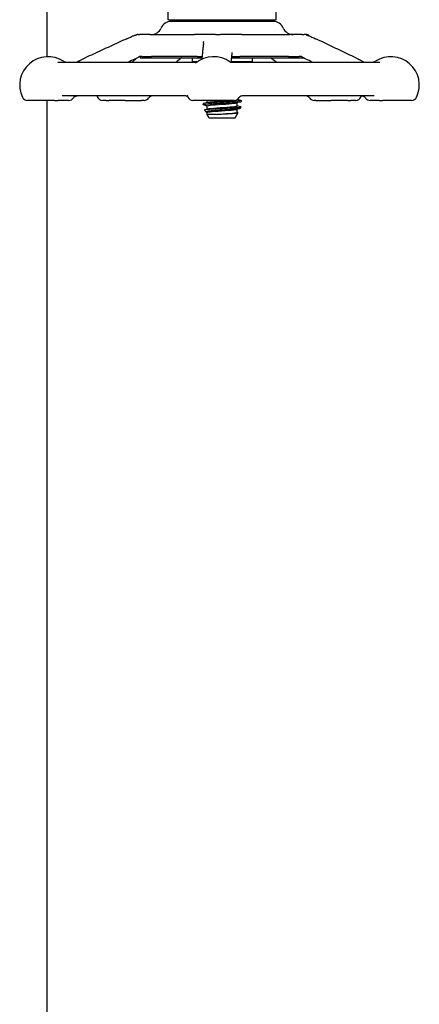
# Model space of a CAD drawing. Header units: inches. Extents: x 36 to 1719, y -84 to 1122.
# Tile 526 of 571: x 948.1 to 952.67, y 853.53 to 864.79. Entities that reach past the tile are written whole.
import ezdxf

# ---------------------------------------------------------------- set-up
doc = ezdxf.new("R2010")
doc.units = ezdxf.units.IN
doc.header["$LTSCALE"] = 48
doc.header["$MEASUREMENT"] = 0
doc.layers.add('Visible (ANSI)', color=7, linetype='Continuous', lineweight=30)

msp = doc.modelspace()

# ---------------------------------------------------------------- linework, layer by layer
at = {"layer": 'Visible (ANSI)'}
for p, q in [((948.41768, 864.36474), (948.41768, 888.4914)), ((949.80018, 864.7874), (949.80018, 864.92135)), ((951.03518, 864.7874), (951.03518, 864.92135)), ((949.80664, 864.7874), (949.80018, 864.7874)), ((949.80664, 864.7874), (949.81427, 864.7874)), ((949.81427, 864.7874), (951.02109, 864.7874)), ((951.00101, 864.7674), (949.83438, 864.7674)), ((950.04268, 864.7874), (950.04268, 864.7674)), ((950.79268, 864.7874), (950.79268, 864.7674)), ((951.02109, 864.7874), (951.02873, 864.7874)), ((951.02873, 864.7874), (951.03518, 864.7874)), ((949.45845, 864.6174), (949.44759, 864.6174)), ((949.45845, 864.6174), (949.47389, 864.6174)), ((949.59153, 864.6174), (949.47389, 864.6174)), ((949.59153, 864.6174), (950.10283, 864.6174)), ((950.34119, 864.6174), (950.10283, 864.6174)), ((950.34119, 864.6174), (950.39982, 864.6174)), ((950.64355, 864.6174), (950.39982, 864.6174)), ((950.64355, 864.6174), (951.1917, 864.6174)), ((951.32964, 864.6174), (951.1917, 864.6174)), ((951.32964, 864.6174), (951.35043, 864.6174)), ((951.38342, 864.6174), (951.35043, 864.6174)), ((951.38342, 864.6174), (951.38643, 864.6174)), ((949.48018, 864.36724), (949.48018, 864.35177)), ((949.48018, 864.35177), (950.18608, 864.35177)), ((949.4998, 864.3674), (949.60866, 864.3674)), ((950.13058, 864.3674), (949.60866, 864.3674)), ((950.13058, 864.3674), (949.60866, 864.3674)), ((950.07393, 864.35177), (950.07393, 864.3039)), ((950.13058, 864.3674), (950.18776, 864.3674)), ((950.52377, 864.35177), (951.34631, 864.35177)), ((950.52544, 864.3674), (950.61819, 864.3674)), ((951.17774, 864.3674), (950.61819, 864.3674)), ((951.17774, 864.3674), (950.61819, 864.3674)), ((950.76143, 864.35177), (950.76143, 864.3039)), ((951.17774, 864.3674), (951.29905, 864.3674)), ((948.53918, 864.3024), (950.11987, 864.3024)), ((950.12947, 864.3039), (950.07393, 864.3039)), ((950.08844, 864.3024), (950.09132, 864.3039)), ((950.76143, 864.3039), (950.51861, 864.3039)), ((950.52393, 864.3024), (952.21858, 864.3024)), ((950.74253, 864.3039), (950.73965, 864.3024)), ((948.49909, 863.8649), (948.19071, 863.8649)), ((948.41768, 851.13131), (948.41768, 863.8649)), ((948.49909, 863.8649), (948.54145, 863.8649)), ((948.66041, 863.8649), (948.54145, 863.8649)), ((949.99156, 863.9174), (948.58991, 863.9174)), ((948.66041, 863.8649), (948.66583, 863.8649)), ((949.09343, 863.8649), (949.04941, 863.8649)), ((949.09343, 863.8649), (949.12204, 863.8649)), ((949.30731, 863.8649), (949.12204, 863.8649)), ((949.30731, 863.8649), (949.49638, 863.8649)), ((949.52524, 863.8649), (949.49638, 863.8649)), ((950.55618, 863.8649), (950.08185, 863.8649)), ((950.24768, 863.84108), (950.24768, 863.8649)), ((950.55618, 863.8649), (950.55626, 863.8649)), ((950.63643, 863.86401), (950.63643, 863.85215)), ((952.15661, 863.9174), (950.6539, 863.9174)), ((951.48871, 863.8649), (951.46976, 863.8649)), ((951.48871, 863.8649), (951.66506, 863.8649)), ((951.85569, 863.8649), (951.66506, 863.8649)), ((951.85569, 863.8649), (951.88754, 863.8649)), ((951.94559, 863.8649), (951.88754, 863.8649)), ((952.10815, 863.8649), (952.1099, 863.8649)), ((952.2134, 863.8649), (952.1099, 863.8649)), ((952.2134, 863.8649), (952.25401, 863.8649)), ((952.58367, 863.8649), (952.25401, 863.8649)), ((950.19893, 863.82694), (950.19893, 863.81508)), ((950.23267, 863.73222), (950.21849, 863.75785)), ((950.24768, 863.76694), (950.24768, 863.80247)), ((950.58768, 863.80247), (950.58768, 863.838)), ((950.58768, 863.72833), (950.58768, 863.76386)), ((950.62661, 863.77547), (950.6348, 863.79029)), ((950.24768, 863.70507), (950.24768, 863.72833)), ((950.35133, 863.70507), (950.24768, 863.70507)), ((950.26851, 863.6674), (950.24768, 863.70507)), ((950.26851, 863.6674), (950.56685, 863.6674)), ((950.56685, 863.6674), (950.59894, 863.72542))]:
    msp.add_line(p, q, dxfattribs=at)
for centre, radius, start, end in [((949.83431, 864.6424), 0.125, 90, 156.421822), ((951.00105, 864.6424), 0.125, 23.578178, 90), ((949.60518, 864.7424), 0.125, 270, 336.421822), ((951.23018, 864.7424), 0.125, 203.578178, 270), ((951.38643, 864.58615), 0.03125, 30.661593, 90), ((948.42789, 864.0399), 0.325, 57.004115, 205.376934), ((949.28658, 864.0399), 0.325, 64.985169, 66.048721), ((950.31902, 864.0399), 0.325, 54.084412, 129.508636), ((952.3465, 864.0399), 0.325, 334.623066, 122.995885), ((948.63891, 864.3649), 0.0625, 237.004115, 270), ((952.13548, 864.3649), 0.0625, 270, 302.995885), ((948.19071, 863.9274), 0.0625, 205.376934, 270), ((948.66581, 863.9274), 0.0625, 270, 327.274302), ((949.28658, 864.0399), 0.325, 202.143221, 205.376934), ((949.04941, 863.9274), 0.0625, 205.376934, 270), ((949.52524, 863.9274), 0.0625, 270, 324.549457), ((949.62707, 863.8549), 0.0625, 90, 144.549457), ((950.31902, 864.0399), 0.325, 200.670713, 205.376934), ((950.08185, 863.9274), 0.0625, 205.376934, 270), ((950.55626, 863.9274), 0.0625, 270, 331.080836), ((951.36793, 863.8549), 0.0625, 35.450543, 90), ((951.46976, 863.9274), 0.0625, 215.450543, 270), ((951.94559, 863.9274), 0.0625, 270, 334.623066), ((951.70842, 864.0399), 0.325, 334.623066, 337.856402), ((952.10815, 863.9274), 0.0625, 214.46729, 270), ((952.58367, 863.9274), 0.0625, 270, 334.623066)]:
    msp.add_arc(centre, radius, start, end, dxfattribs=at)
for points, knots in [([(949.32679, 864.56968), (949.29508, 864.55511), (949.26338, 864.54054), (949.19997, 864.51138), (949.16827, 864.4968), (949.10487, 864.46763), (949.07318, 864.45305), (949.00979, 864.42387), (948.97809, 864.40928), (948.91471, 864.38009), (948.88301, 864.3655), (948.85132, 864.3509)], [0.42287225, 0.42287225, 0.42287225, 0.42287225, 0.6967656, 0.6967656, 0.97065896, 0.97065896, 1.24455231, 1.24455231, 1.51844567, 1.51844567, 1.79233902, 1.79233902, 1.79233902, 1.79233902]), ([(949.32679, 864.56968), (949.33809, 864.57488), (949.34954, 864.58011), (949.37345, 864.59073), (949.38607, 864.59622), (949.40288, 864.60319), (949.4075, 864.60507), (949.41632, 864.60851), (949.42051, 864.61007), (949.42628, 864.61203), (949.42812, 864.61262), (949.43099, 864.61347), (949.43196, 864.61375), (949.43353, 864.61418), (949.43407, 864.61432), (949.43522, 864.61461), (949.43583, 864.61477), (949.43676, 864.615), (949.43708, 864.61507), (949.4377, 864.61522), (949.43801, 864.61529), (949.43855, 864.61542), (949.4388, 864.61547), (949.43944, 864.61562), (949.43974, 864.61569), (949.44042, 864.61584), (949.44063, 864.61589), (949.44082, 864.61594), (949.44085, 864.61594), (949.44085, 864.61594)], [0, 0, 0, 0, 0.097641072, 0.097641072, 0.200146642, 0.200146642, 0.239300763, 0.239300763, 0.278646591, 0.278646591, 0.298148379, 0.298148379, 0.307905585, 0.307905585, 0.3127903, 0.3127903, 0.317711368, 0.317711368, 0.32016895, 0.32016895, 0.322641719, 0.322641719, 0.325111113, 0.325111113, 0.330090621, 0.330090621, 0.339961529, 0.339961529, 0.345501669, 0.345501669, 0.345501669, 0.345501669]), ([(949.43666, 864.61497), (949.43693, 864.61509), (949.43716, 864.61518), (949.4381, 864.61557), (949.43854, 864.61572), (949.43985, 864.61619), (949.44002, 864.61625), (949.44133, 864.61662), (949.44189, 864.61678), (949.44298, 864.61701), (949.4434, 864.61709), (949.44422, 864.61721), (949.4446, 864.61726), (949.44525, 864.61731), (949.44544, 864.61733), (949.44584, 864.61735), (949.44602, 864.61736), (949.44634, 864.61738), (949.44639, 864.61738), (949.44648, 864.61738), (949.44653, 864.61738), (949.44662, 864.61739), (949.44668, 864.61739), (949.44676, 864.61739), (949.44679, 864.61739), (949.44686, 864.61739), (949.44689, 864.61739), (949.44695, 864.61739), (949.44698, 864.61739), (949.44706, 864.61739), (949.44711, 864.61739), (949.44723, 864.6174), (949.44728, 864.6174), (949.44737, 864.6174), (949.4474, 864.6174), (949.44745, 864.6174), (949.44747, 864.6174), (949.44752, 864.6174), (949.44756, 864.6174), (949.4476, 864.6174)], [0.11779335, 0.11779335, 0.11779335, 0.11779335, 0.125396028, 0.125396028, 0.152672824, 0.152672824, 0.22590879, 0.22590879, 0.259837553, 0.259837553, 0.277093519, 0.277093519, 0.290038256, 0.290038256, 0.294893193, 0.294893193, 0.298545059, 0.298545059, 0.299175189, 0.299175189, 0.299644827, 0.299644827, 0.300118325, 0.300118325, 0.300354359, 0.300354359, 0.300591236, 0.300591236, 0.300827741, 0.300827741, 0.301305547, 0.301305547, 0.302258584, 0.302258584, 0.303198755, 0.303198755, 0.304136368, 0.304136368, 0.306750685, 0.306750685, 0.306750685, 0.306750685]), ([(951.37959, 864.61389), (951.37959, 864.61389), (951.37962, 864.61388), (951.37982, 864.61383), (951.37994, 864.61379), (951.38024, 864.61371), (951.38037, 864.61368), (951.38068, 864.61359), (951.38087, 864.61354), (951.3813, 864.61342), (951.38153, 864.61335), (951.38226, 864.61315), (951.38276, 864.61301), (951.38511, 864.61234), (951.38681, 864.61182), (951.39188, 864.6102), (951.3953, 864.60901), (951.40601, 864.60507), (951.41361, 864.60201), (951.42883, 864.59565), (951.43661, 864.59228), (951.45875, 864.58245), (951.47281, 864.57587), (951.48653, 864.56937)], [0.550231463, 0.550231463, 0.550231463, 0.550231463, 0.555732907, 0.555732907, 0.55952642, 0.55952642, 0.561423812, 0.561423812, 0.563337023, 0.563337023, 0.565252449, 0.565252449, 0.569117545, 0.569117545, 0.584439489, 0.584439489, 0.614643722, 0.614643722, 0.676078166, 0.676078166, 0.740399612, 0.740399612, 0.862737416, 0.862737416, 0.862737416, 0.862737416]), ([(951.94742, 864.35059), (951.9167, 864.36518), (951.88598, 864.37978), (951.82454, 864.40896), (951.79382, 864.42355), (951.73237, 864.45273), (951.70164, 864.46732), (951.64019, 864.49649), (951.60946, 864.51107), (951.548, 864.54022), (951.51726, 864.5548), (951.48653, 864.56937)], [0.96010468, 0.96010468, 0.96010468, 0.96010468, 1.23399804, 1.23399804, 1.5078914, 1.5078914, 1.78178476, 1.78178476, 2.05567812, 2.05567812, 2.32957148, 2.32957148, 2.32957148, 2.32957148]), ([(950.20417, 864.5196), (950.20259, 864.50503), (950.20102, 864.49045), (950.19788, 864.4613), (950.19631, 864.44672), (950.19316, 864.41755), (950.19159, 864.40297), (950.18845, 864.37379), (950.18688, 864.3592), (950.18499, 864.34163), (950.18466, 864.33866), (950.18434, 864.33568)], [0.73329616, 0.73329616, 0.73329616, 0.73329616, 1.00718952, 1.00718952, 1.28108287, 1.28108287, 1.55497623, 1.55497623, 1.82886959, 1.82886959, 1.88472412, 1.88472412, 1.88472412, 1.88472412]), ([(950.20417, 864.5196), (950.20427, 864.52056), (950.20441, 864.52189), (950.20483, 864.52525), (950.20515, 864.52749), (950.20589, 864.5316), (950.20628, 864.53346), (950.20678, 864.53572), (950.20694, 864.53643), (950.20708, 864.53709), (950.20712, 864.53724), (950.20713, 864.5373), (950.20713, 864.53731), (950.20713, 864.53731)], [0, 0, 0, 0, 0.0188180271, 0.0188180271, 0.0424437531, 0.0424437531, 0.0633585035, 0.0633585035, 0.0765189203, 0.0765189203, 0.0837326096, 0.0837326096, 0.085554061, 0.085554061, 0.085554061, 0.085554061]), ([(948.73095, 864.3024), (948.73122, 864.3024), (948.73149, 864.3024), (948.73177, 864.3024), (948.73179, 864.3024), (948.73182, 864.3024), (948.73183, 864.3024), (948.73207, 864.3024), (948.73223, 864.3024), (948.73257, 864.3024), (948.73275, 864.3024), (948.73337, 864.3024), (948.73381, 864.3024), (948.73514, 864.3024), (948.73602, 864.3024), (948.73839, 864.30241), (948.7399, 864.30242), (948.7429, 864.30245), (948.74433, 864.30247), (948.74662, 864.30254), (948.74713, 864.30255), (948.74795, 864.30258), (948.74824, 864.30259), (948.74868, 864.30261), (948.74882, 864.30262), (948.74909, 864.30263), (948.74922, 864.30264), (948.74959, 864.30266), (948.7498, 864.30267), (948.75034, 864.3027), (948.75058, 864.30272), (948.75101, 864.30276), (948.75117, 864.30277), (948.75213, 864.30286), (948.75231, 864.30289), (948.75293, 864.30301), (948.75322, 864.30306), (948.75411, 864.30328), (948.75468, 864.30343), (948.75621, 864.30396), (948.75686, 864.3042), (948.75805, 864.3047), (948.75848, 864.30488), (948.75954, 864.30536), (948.76019, 864.30566), (948.76171, 864.30641), (948.7626, 864.30686), (948.76516, 864.30821), (948.76683, 864.30912), (948.77201, 864.31196), (948.77532, 864.31377), (948.78306, 864.31791), (948.78749, 864.32022), (948.81012, 864.33174), (948.83069, 864.3414), (948.85132, 864.3509)], [0, 0, 0, 0, 0.002081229, 0.002081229, 0.002217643, 0.002217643, 0.002352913, 0.002352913, 0.004518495, 0.004518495, 0.006815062, 0.006815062, 0.012938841, 0.012938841, 0.025196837, 0.025196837, 0.045580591, 0.045580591, 0.063157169, 0.063157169, 0.067563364, 0.067563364, 0.06977046, 0.06977046, 0.070859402, 0.070859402, 0.071947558, 0.071947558, 0.07413729, 0.07413729, 0.078495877, 0.078495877, 0.08337042, 0.08337042, 0.111454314, 0.111454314, 0.13020098, 0.13020098, 0.14776646, 0.14776646, 0.156573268, 0.156573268, 0.160918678, 0.160918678, 0.166770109, 0.166770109, 0.174540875, 0.174540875, 0.189569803, 0.189569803, 0.223438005, 0.223438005, 0.26855419, 0.26855419, 0.446939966, 0.446939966, 0.446939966, 0.446939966]), ([(949.38596, 864.3024), (949.38712, 864.30316), (949.38832, 864.30399), (949.39346, 864.30772), (949.39732, 864.31095), (949.40604, 864.31855), (949.4109, 864.32305), (949.42205, 864.33292), (949.42906, 864.33858), (949.43414, 864.3427)], [0.292037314, 0.292037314, 0.292037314, 0.292037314, 0.307963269, 0.307963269, 0.36147562, 0.36147562, 0.432810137, 0.432810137, 0.518710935, 0.518710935, 0.518710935, 0.518710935]), ([(949.47659, 864.36715), (949.47659, 864.36715), (949.47658, 864.36715), (949.47651, 864.36712), (949.4764, 864.36708), (949.47596, 864.36691), (949.47572, 864.36681), (949.47502, 864.3665), (949.47455, 864.36629), (949.4735, 864.36577), (949.47294, 864.36548), (949.47151, 864.36473), (949.47061, 864.36423), (949.46702, 864.3622), (949.46428, 864.36056), (949.45748, 864.35657), (949.45347, 864.35428), (949.43969, 864.3468), (949.42903, 864.34174), (949.41831, 864.33682)], [0.14183772, 0.14183772, 0.14183772, 0.14183772, 0.146079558, 0.146079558, 0.156573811, 0.156573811, 0.163607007, 0.163607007, 0.170788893, 0.170788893, 0.176838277, 0.176838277, 0.18529246, 0.18529246, 0.210053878, 0.210053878, 0.248401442, 0.248401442, 0.341016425, 0.341016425, 0.341016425, 0.341016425]), ([(949.49977, 864.3674), (949.49948, 864.3674), (949.49919, 864.3674), (949.49889, 864.3674), (949.49888, 864.3674), (949.49885, 864.3674), (949.49883, 864.3674), (949.49874, 864.3674), (949.49867, 864.3674), (949.49855, 864.3674), (949.49848, 864.3674), (949.49766, 864.3674), (949.49698, 864.3674), (949.49536, 864.3674), (949.49445, 864.36739), (949.49101, 864.36739), (949.48854, 864.36738), (949.48486, 864.36734), (949.48381, 864.36733), (949.48218, 864.36729), (949.48167, 864.36728), (949.48058, 864.36725), (949.47999, 864.36723), (949.47907, 864.36719), (949.47875, 864.36718), (949.4783, 864.36715), (949.47816, 864.36715), (949.47774, 864.36712), (949.47749, 864.3671), (949.47703, 864.36707), (949.47682, 864.36705), (949.47649, 864.36702), (949.47635, 864.36701), (949.47622, 864.367), (949.47619, 864.36699), (949.47617, 864.36699)], [0, 0, 0, 0, 0.0023094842, 0.0023094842, 0.0023826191, 0.0023826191, 0.0025284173, 0.0025284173, 0.0031079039, 0.0031079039, 0.0037043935, 0.0037043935, 0.0110744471, 0.0110744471, 0.0208971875, 0.0208971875, 0.0483143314, 0.0483143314, 0.0589572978, 0.0589572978, 0.0635895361, 0.0635895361, 0.068304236, 0.068304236, 0.0706553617, 0.0706553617, 0.0718166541, 0.0718166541, 0.0741661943, 0.0741661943, 0.0770362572, 0.0770362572, 0.0800755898, 0.0800755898, 0.0808559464, 0.0808559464, 0.0808559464, 0.0808559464]), ([(949.951, 864.35177), (949.95082, 864.35162), (949.95065, 864.35148), (949.94848, 864.34965), (949.94647, 864.34802), (949.94401, 864.34605), (949.94333, 864.34551), (949.94271, 864.34501)], [0.3697901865, 0.3697901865, 0.3697901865, 0.3697901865, 0.371993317, 0.371993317, 0.3970575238, 0.3970575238, 0.4080566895, 0.4080566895, 0.4080566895, 0.4080566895]), ([(950.52756, 864.38691), (950.52582, 864.37078), (950.52408, 864.35465), (950.52105, 864.32657), (950.51976, 864.31462), (950.51847, 864.30267)], [0.771603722, 0.771603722, 0.771603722, 0.771603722, 1.074742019, 1.074742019, 1.299248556, 1.299248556, 1.299248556, 1.299248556]), ([(950.52949, 864.41292), (950.52949, 864.41292), (950.52949, 864.41292), (950.52949, 864.4129), (950.52947, 864.4127), (950.52941, 864.41179), (950.52936, 864.41085), (950.52921, 864.40834), (950.52912, 864.40667), (950.52889, 864.40276), (950.52874, 864.40051), (950.52838, 864.39542), (950.52814, 864.39253), (950.52779, 864.38913), (950.52771, 864.38831), (950.5276, 864.38735), (950.52758, 864.38712), (950.52756, 864.38691)], [0.395052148, 0.395052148, 0.395052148, 0.395052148, 0.395584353, 0.395584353, 0.405250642, 0.405250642, 0.421321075, 0.421321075, 0.442620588, 0.442620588, 0.471004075, 0.471004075, 0.508904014, 0.508904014, 0.521535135, 0.521535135, 0.525741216, 0.525741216, 0.525741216, 0.525741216]), ([(950.98582, 864.34261), (950.98356, 864.34422), (950.98069, 864.34621), (950.97629, 864.34945), (950.97477, 864.3506), (950.97327, 864.35177)], [0, 0, 0, 0, 0.033112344, 0.033112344, 0.050501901, 0.050501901, 0.050501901, 0.050501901]), ([(951.31976, 864.36724), (951.31952, 864.36725), (951.31929, 864.36726), (951.31837, 864.36728), (951.31771, 864.3673), (951.31639, 864.36732), (951.31572, 864.36733), (951.31323, 864.36736), (951.31151, 864.36737), (951.3081, 864.36739), (951.30642, 864.36739), (951.30391, 864.3674), (951.30307, 864.3674), (951.30159, 864.3674), (951.30096, 864.3674), (951.30019, 864.3674), (951.3001, 864.3674), (951.29999, 864.3674), (951.29997, 864.3674), (951.29992, 864.3674), (951.2999, 864.3674), (951.29987, 864.3674), (951.29986, 864.3674), (951.29959, 864.3674), (951.29932, 864.3674), (951.29906, 864.3674)], [0.2872812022, 0.2872812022, 0.2872812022, 0.2872812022, 0.2890649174, 0.2890649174, 0.2943712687, 0.2943712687, 0.3003360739, 0.3003360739, 0.316953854, 0.316953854, 0.3333826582, 0.3333826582, 0.3415798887, 0.3415798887, 0.3477304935, 0.3477304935, 0.3485002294, 0.3485002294, 0.3486639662, 0.3486639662, 0.3488290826, 0.3488290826, 0.3489130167, 0.3489130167, 0.3511479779, 0.3511479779, 0.3511479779, 0.3511479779]), ([(951.37504, 864.33713), (951.36332, 864.3427), (951.35186, 864.34842), (951.33691, 864.35724), (951.33301, 864.35964), (951.3276, 864.3629), (951.32612, 864.36378), (951.32359, 864.36523), (951.3225, 864.36583), (951.32093, 864.36666), (951.32038, 864.36694), (951.31935, 864.36744), (951.31891, 864.36764), (951.31833, 864.3679), (951.31815, 864.36797), (951.31795, 864.36805), (951.31792, 864.36806), (951.31792, 864.36806)], [0, 0, 0, 0, 0.104741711, 0.104741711, 0.140935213, 0.140935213, 0.154491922, 0.154491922, 0.164716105, 0.164716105, 0.171023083, 0.171023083, 0.178491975, 0.178491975, 0.185464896, 0.185464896, 0.191706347, 0.191706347, 0.191706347, 0.191706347]), ([(951.94742, 864.35059), (951.9648, 864.34233), (951.982, 864.33399), (952.00297, 864.32286), (952.00807, 864.32007), (952.01714, 864.31496), (952.02117, 864.31263), (952.02797, 864.30877), (952.03057, 864.30731), (952.03439, 864.30539), (952.03564, 864.3048), (952.03753, 864.30398), (952.03825, 864.30369), (952.0394, 864.30326), (952.03986, 864.3031), (952.04089, 864.30276), (952.04126, 864.30267), (952.04148, 864.30261)], [0, 0, 0, 0, 0.154973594, 0.154973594, 0.206362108, 0.206362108, 0.244918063, 0.244918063, 0.267457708, 0.267457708, 0.278225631, 0.278225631, 0.286083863, 0.286083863, 0.293892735, 0.293892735, 0.308588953, 0.308588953, 0.308588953, 0.308588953]), ([(950.11987, 864.3024), (950.12328, 864.3024), (950.1257, 864.30272), (950.12787, 864.30311), (950.12823, 864.30318), (950.12857, 864.30325)], [0, 0, 0, 0, 0.0230186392, 0.0230186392, 0.0282285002, 0.0282285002, 0.0282285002, 0.0282285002]), ([(950.5061, 864.30565), (950.50678, 864.30536), (950.50786, 864.30492), (950.51127, 864.30391), (950.51344, 864.30334), (950.5186, 864.30262), (950.52099, 864.3024), (950.52393, 864.3024)], [0.5227954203, 0.5227954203, 0.5227954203, 0.5227954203, 0.5453702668, 0.5453702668, 0.565399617, 0.565399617, 0.5779614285, 0.5779614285, 0.5779614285, 0.5779614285]), ([(952.04097, 864.30264), (952.04097, 864.30264), (952.041, 864.30264), (952.04122, 864.30263), (952.04135, 864.30262), (952.04175, 864.3026), (952.04186, 864.30259), (952.04209, 864.30258), (952.04217, 864.30258), (952.04235, 864.30257), (952.04245, 864.30257), (952.04267, 864.30256), (952.04279, 864.30256), (952.04303, 864.30255), (952.04316, 864.30255), (952.04354, 864.30253), (952.0438, 864.30253), (952.04455, 864.30251), (952.04501, 864.3025), (952.04718, 864.30246), (952.04861, 864.30244), (952.05165, 864.30242), (952.05322, 864.30241), (952.05576, 864.3024), (952.05674, 864.3024), (952.05823, 864.3024), (952.05872, 864.3024), (952.05961, 864.3024), (952.05998, 864.3024), (952.06049, 864.3024), (952.06054, 864.3024), (952.06061, 864.3024), (952.06061, 864.3024), (952.06063, 864.3024), (952.06064, 864.3024), (952.06089, 864.3024), (952.06112, 864.3024), (952.06136, 864.3024)], [0.3782575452, 0.3782575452, 0.3782575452, 0.3782575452, 0.3866577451, 0.3866577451, 0.3925541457, 0.3925541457, 0.3944966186, 0.3944966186, 0.3954660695, 0.3954660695, 0.3964378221, 0.3964378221, 0.3974115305, 0.3974115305, 0.3983847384, 0.3983847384, 0.400350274, 0.400350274, 0.4042745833, 0.4042745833, 0.4199695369, 0.4199695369, 0.4387540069, 0.4387540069, 0.4507677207, 0.4507677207, 0.4567742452, 0.4567742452, 0.4612834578, 0.4612834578, 0.4617697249, 0.4617697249, 0.461830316, 0.461830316, 0.4618912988, 0.4618912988, 0.4637273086, 0.4637273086, 0.4637273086, 0.4637273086]), ([(948.71839, 863.89361), (948.72121, 863.89799), (948.72423, 863.90139), (948.73023, 863.90694), (948.73322, 863.90908), (948.73905, 863.91251), (948.7419, 863.91379), (948.74739, 863.91574), (948.75003, 863.91639), (948.75504, 863.91722), (948.75742, 863.9174), (948.75962, 863.9174)], [0.679008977, 0.679008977, 0.679008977, 0.679008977, 0.716290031, 0.716290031, 0.753571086, 0.753571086, 0.79085214, 0.79085214, 0.828133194, 0.828133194, 0.865414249, 0.865414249, 0.865414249, 0.865414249]), ([(950.0226, 863.90663), (950.02253, 863.90669), (950.02247, 863.90675), (950.02103, 863.90798), (950.01899, 863.90957), (950.01265, 863.91307), (950.00825, 863.91501), (949.99924, 863.91695), (949.99551, 863.9174), (949.99156, 863.9174)], [0.4166670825, 0.4166670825, 0.4166670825, 0.4166670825, 0.4183811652, 0.4183811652, 0.4512703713, 0.4512703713, 0.4846744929, 0.4846744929, 0.5041533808, 0.5041533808, 0.5041533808, 0.5041533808]), ([(950.63151, 863.86643), (950.63723, 863.86493), (950.63792, 863.86343), (950.63306, 863.86193), (950.62187, 863.85848), (950.58148, 863.85503), (950.52584, 863.85157), (950.47041, 863.84813), (950.40091, 863.84469), (950.34117, 863.84125), (950.28161, 863.83782), (950.23287, 863.8344), (950.21157, 863.83097), (950.20323, 863.82962), (950.19916, 863.82828), (950.19924, 863.82694)], [-28.47996288, -28.47996288, -28.47996288, -28.47996288, -28.09855277, -28.09855277, -28.09855277, -27.22073235, -27.22073235, -27.22073235, -26.34618961, -26.34618961, -26.34618961, -25.47436069, -25.47436069, -25.47436069, -25.13274123, -25.13274123, -25.13274123, -25.13274123]), ([(950.25381, 863.84264), (950.26097, 863.84455), (950.27437, 863.84646), (950.29312, 863.84837), (950.32913, 863.85205), (950.38401, 863.85572), (950.43659, 863.85939), (950.46286, 863.86123), (950.48824, 863.86306), (950.51037, 863.8649)], [25.39495151, 25.39495151, 25.39495151, 25.39495151, 25.88120123, 25.88120123, 25.88120123, 26.81500619, 26.81500619, 26.81500619, 27.28146626, 27.28146626, 27.28146626, 27.28146626]), ([(950.6539, 863.9174), (950.64729, 863.9174), (950.64121, 863.91624), (950.6305, 863.9128), (950.62618, 863.91046), (950.61938, 863.90602), (950.61706, 863.90395), (950.61371, 863.90068), (950.6127, 863.89945), (950.61127, 863.89763), (950.61094, 863.89711), (950.61084, 863.89695), (950.61084, 863.89695), (950.61084, 863.89695)], [0, 0, 0, 0, 0.01956218, 0.01956218, 0.042143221, 0.042143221, 0.066897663, 0.066897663, 0.091714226, 0.091714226, 0.119371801, 0.119371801, 0.119413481, 0.119413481, 0.119413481, 0.119413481]), ([(952.00895, 863.9174), (952.01176, 863.9174), (952.01478, 863.91719), (952.02116, 863.91615), (952.02452, 863.91532), (952.03139, 863.91288), (952.0349, 863.91126), (952.04177, 863.90715), (952.04513, 863.90466), (952.05133, 863.89888), (952.05417, 863.89559), (952.05662, 863.89203)], [0, 0, 0, 0, 0.020730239, 0.020730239, 0.041460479, 0.041460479, 0.062190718, 0.062190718, 0.082920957, 0.082920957, 0.103651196, 0.103651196, 0.103651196, 0.103651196]), ([(950.2036, 863.81265), (950.20195, 863.81308), (950.20073, 863.81351), (950.19996, 863.81394), (950.19376, 863.81739), (950.2172, 863.82084), (950.26219, 863.82429), (950.30717, 863.82774), (950.37285, 863.83119), (950.43657, 863.83464), (950.50029, 863.83809), (950.56083, 863.84154), (950.59732, 863.84499), (950.62259, 863.84737), (950.63599, 863.84976), (950.63619, 863.85215)], [18.64392693, 18.64392693, 18.64392693, 18.64392693, 18.75246912, 18.75246912, 18.75246912, 19.62966474, 19.62966474, 19.62966474, 20.50680644, 20.50680644, 20.50680644, 21.38389434, 21.38389434, 21.38389434, 21.99114858, 21.99114858, 21.99114858, 21.99114858]), ([(950.21849, 863.75785), (950.2179, 863.75893), (950.22054, 863.75999), (950.23363, 863.76241), (950.24585, 863.76374), (950.27881, 863.76643), (950.29931, 863.76776), (950.34606, 863.77045), (950.3719, 863.77178), (950.42564, 863.77447), (950.45302, 863.77581), (950.50573, 863.7785), (950.53052, 863.77983), (950.57418, 863.78252), (950.59255, 863.78385), (950.62033, 863.78654), (950.62937, 863.78787), (950.63597, 863.79029), (950.63539, 863.79135), (950.63136, 863.79241)], [-1.82945707, -1.82945707, -1.82945707, -1.82945707, -1.67073605, -1.67073605, -1.46944503, -1.46944503, -1.26599575, -1.26599575, -1.06038864, -1.06038864, -0.8526241, -0.8526241, -0.64270256, -0.64270256, -0.43062442, -0.43062442, -0.2163901, -0.2163901, -0.04412334, -0.04412334, -0.04412334, -0.04412334]), ([(950.62661, 863.77547), (950.6265, 863.77526), (950.62631, 863.77505), (950.62383, 863.77306), (950.6164, 863.77128), (950.592, 863.76769), (950.57539, 863.76592), (950.53523, 863.76233), (950.51217, 863.76055), (950.46269, 863.75696), (950.43679, 863.75518), (950.38561, 863.75159), (950.36081, 863.74982), (950.31558, 863.74623), (950.29553, 863.74445), (950.2628, 863.74086), (950.25034, 863.73908), (950.2346, 863.73549), (950.23134, 863.73372), (950.23375, 863.73089), (950.23613, 863.72988), (950.23996, 863.72885)], [-2.47132295, -2.47132295, -2.47132295, -2.47132295, -2.44714253, -2.44714253, -2.24173481, -2.24173481, -2.03918578, -2.03918578, -1.83949606, -1.83949606, -1.64266629, -1.64266629, -1.44869709, -1.44869709, -1.25758909, -1.25758909, -1.06934294, -1.06934294, -0.88395925, -0.88395925, -0.77975748, -0.77975748, -0.77975748, -0.77975748]), ([(950.24778, 863.80247), (950.24773, 863.80309), (950.24837, 863.8037), (950.24975, 863.80432), (950.25798, 863.80799), (950.29216, 863.81166), (950.33911, 863.81534), (950.38606, 863.81901), (950.44462, 863.82269), (950.4922, 863.82636), (950.53574, 863.82972), (950.56911, 863.83309), (950.58184, 863.83645)], [18.84955592, 18.84955592, 18.84955592, 18.84955592, 19.00565528, 19.00565528, 19.00565528, 19.93990619, 19.93990619, 19.93990619, 20.87409597, 20.87409597, 20.87409597, 21.72893829, 21.72893829, 21.72893829, 21.72893829]), ([(950.24773, 863.72833), (950.24796, 863.73161), (950.26837, 863.73488), (950.30327, 863.73816), (950.34244, 863.74183), (950.3989, 863.74551), (950.45084, 863.74918), (950.50278, 863.75286), (950.54894, 863.75654), (950.57149, 863.76021), (950.57578, 863.76091), (950.5792, 863.76161), (950.58175, 863.76231)], [12.56637061, 12.56637061, 12.56637061, 12.56637061, 13.39885666, 13.39885666, 13.39885666, 14.3334779, 14.3334779, 14.3334779, 15.26803699, 15.26803699, 15.26803699, 15.44575299, 15.44575299, 15.44575299, 15.44575299]), ([(950.25368, 863.7685), (950.25699, 863.76941), (950.26175, 863.77032), (950.26795, 863.77122), (950.29302, 863.7749), (950.34102, 863.77857), (950.39341, 863.78225), (950.44581, 863.78592), (950.50133, 863.7896), (950.53855, 863.79327), (950.56963, 863.79634), (950.58732, 863.79941), (950.58758, 863.80247)], [19.1117662, 19.1117662, 19.1117662, 19.1117662, 19.34287582, 19.34287582, 19.34287582, 20.27710465, 20.27710465, 20.27710465, 21.21127241, 21.21127241, 21.21127241, 21.99114858, 21.99114858, 21.99114858, 21.99114858]), ([(950.35133, 863.70507), (950.40009, 863.70874), (950.45856, 863.71242), (950.50416, 863.7161), (950.54975, 863.71977), (950.58136, 863.72345), (950.58679, 863.72712), (950.58738, 863.72753), (950.58766, 863.72793), (950.58763, 863.72833)], [13.73621099, 13.73621099, 13.73621099, 13.73621099, 14.67080978, 14.67080978, 14.67080978, 15.60534648, 15.60534648, 15.60534648, 15.70796327, 15.70796327, 15.70796327, 15.70796327]), ([(950.35133, 863.70507), (950.3699, 863.70631), (950.38988, 863.70753), (950.4328, 863.71012), (950.45543, 863.71145), (950.49865, 863.71414), (950.51879, 863.71547), (950.55387, 863.71816), (950.56839, 863.71949), (950.58977, 863.72218), (950.59632, 863.72352), (950.59993, 863.72589), (950.59874, 863.72692), (950.59489, 863.72795)], [-4.2480515, -4.2480515, -4.2480515, -4.2480515, -4.09092164, -4.09092164, -3.91772748, -3.91772748, -3.74236935, -3.74236935, -3.5648477, -3.5648477, -3.38516298, -3.38516298, -3.24537133, -3.24537133, -3.24537133, -3.24537133])]:
    msp.add_open_spline(points, degree=3, knots=knots, dxfattribs=at)
for points in [[(949.41831, 864.33682), (949.39335, 864.32535), (949.36839, 864.31387), (949.34344, 864.3024)], [(949.43414, 864.3427), (949.43579, 864.34404), (949.43744, 864.34537), (949.4391, 864.34671)], [(949.89002, 864.3024), (949.90759, 864.3166), (949.92515, 864.33081), (949.94271, 864.34501)], [(950.98582, 864.34261), (951.00474, 864.32921), (951.02365, 864.31581), (951.04256, 864.3024)], [(951.44829, 864.3024), (951.42388, 864.31398), (951.39946, 864.32556), (951.37504, 864.33713)], [(950.59289, 863.87676), (950.60586, 863.8733), (950.61884, 863.86986), (950.63182, 863.86643)], [(950.20354, 863.82936), (950.2202, 863.83376), (950.23685, 863.83818), (950.25349, 863.84264)], [(950.24768, 863.80093), (950.23297, 863.80486), (950.21826, 863.80877), (950.20354, 863.81265)], [(950.22221, 863.76016), (950.23264, 863.76293), (950.24307, 863.76571), (950.25349, 863.7685)], [(950.63182, 863.84972), (950.61517, 863.84532), (950.59851, 863.84091), (950.58187, 863.83645)], [(950.62012, 863.77249), (950.60736, 863.76911), (950.59461, 863.76572), (950.58187, 863.76231)], [(950.58768, 863.80401), (950.60224, 863.80012), (950.6168, 863.79626), (950.63136, 863.79241)], [(950.24768, 863.72679), (950.24511, 863.72748), (950.24253, 863.72817), (950.23996, 863.72885)], [(950.58768, 863.72987), (950.59008, 863.72923), (950.59249, 863.72859), (950.59489, 863.72795)]]:
    msp.add_open_spline(points, degree=3, dxfattribs=at)

doc.saveas('drawing.dxf')
